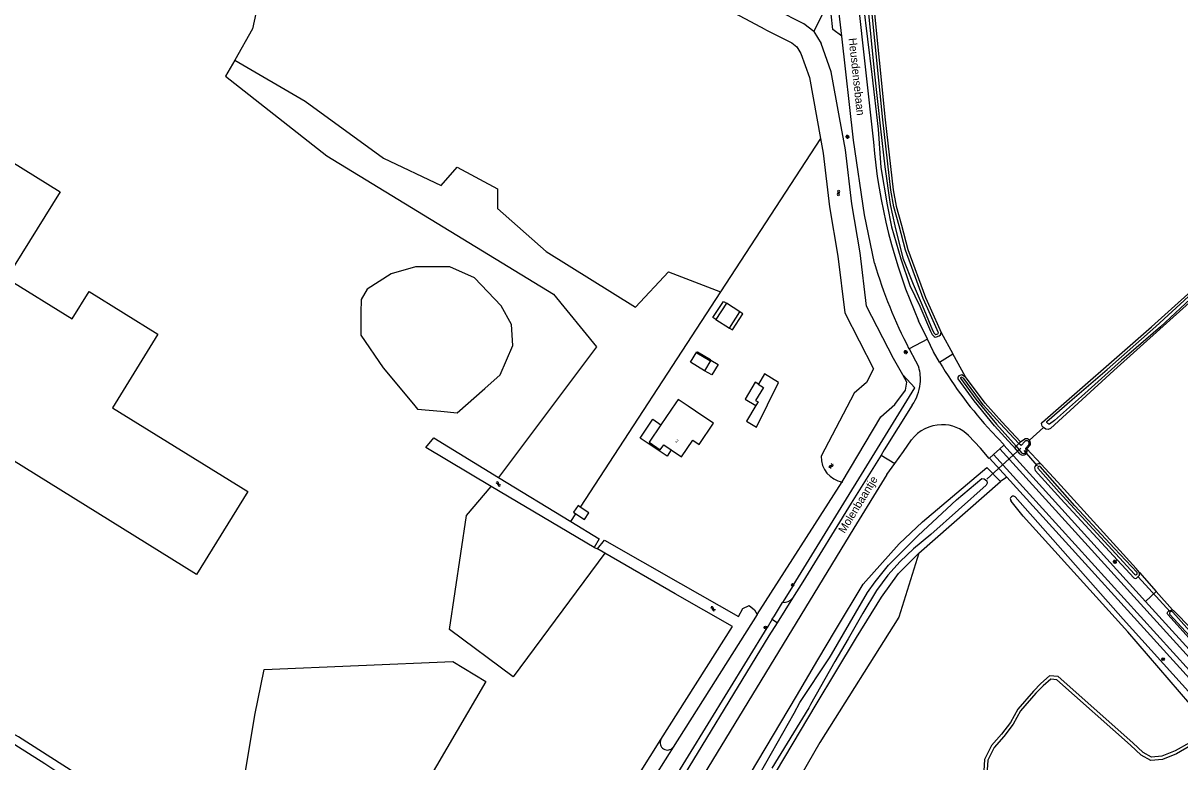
# Model space of a CAD drawing. Extents: x 136000 to 141014, y 402000 to 403500.
# Drawn here: x 140041.4 to 140402.6, y 402196.1 to 402427 of the extents above; entities that cross this region are included whole.
import ezdxf

# ---------------------------------------------------------------- set-up
doc = ezdxf.new("R2010")
doc.units = 0
for name, color, linetype in [('gg-anno-huisnummerreeks BGT', 7, 'Continuous'), ('gg-anno-openbare ruimte label', 7, 'Continuous'), ('gg-bbg-bijgebouw', 7, 'Continuous'), ('gg-bbg-hoofdgebouw', 7, 'Continuous'), ('gg-bbg-luifel en loopbrug', 7, 'Continuous'), ('gg-knt-bronhoudergrens', 7, 'Continuous'), ('gg-knt-onverhard', 7, 'Continuous'), ('gg-knt-verharding', 7, 'Continuous'), ('gg-knt-verharding nz', 7, 'Continuous'), ('gg-kntw-bovenkant insteek waterloop', 7, 'Continuous'), ('gg-kntw-greppel-droge sloot', 7, 'Continuous'), ('gg-kntw-waterlijn', 7, 'Continuous'), ('gg-kwrk-duiker nz buis', 7, 'Continuous'), ('gt-grn-groengrens', 7, 'Continuous'), ('gt-grn-groengrens NZ', 7, 'Continuous'), ('gt-grn-vlakafsluiter', 7, 'Continuous'), ('gt-symb-boom', 7, 'Continuous'), ('gt-symb-lichtmast', 7, 'Continuous'), ('gt-symb-watersymbool', 7, 'Continuous')]:
    doc.layers.add(name, color=color, linetype=linetype)

# ---------------------------------------------------------------- blocks, each defined once
blk = doc.blocks.new('gt0-WA')
at = {"layer": 'gt-symb-watersymbool'}
for centre, start, end in [((-0.32, 0.02), 28.0725, 151.9275), ((0.43, 0.42), 208.0725, 331.9275), ((-0.32, -0.43), 28.0725, 151.9275), ((0.43, -0.03), 208.0725, 331.9275)]:
    blk.add_arc(centre, 0.425, start, end, dxfattribs=at)
blk = doc.blocks.new('gt0-LMAST')
at = {"layer": 'gt-symb-lichtmast'}
for p, q in [((-0.18, 0.17), (-0.45, 0.44)), ((0, 0.25), (0, 0.62)), ((0.17, 0.17), (0.44, 0.44)), ((-0.25, 0), (-0.63, 0)), ((-0.18, -0.18), (-0.45, -0.45)), ((0, -0.25), (0, -0.63)), ((0.44, -0.45), (0.17, -0.18)), ((0.25, 0), (0.62, 0))]:
    blk.add_line(p, q, dxfattribs=at)
blk.add_circle((0, 0), 0.25, dxfattribs=at)
blk = doc.blocks.new('gt0-BOOM')
at = {"layer": 'gt-symb-boom'}
for radius in [0.4, 0.2]:
    blk.add_circle((0, 0), radius, dxfattribs=at)

msp = doc.modelspace()

# ---------------------------------------------------------------- linework, layer by layer
at = {"layer": 'gg-bbg-bijgebouw'}
for p, q in [((140260.98, 402339.42), (140257.7, 402334.35)), ((140265.17, 402336.71), (140260.98, 402339.42)), ((140261.91, 402331.66), (140265.17, 402336.71)), ((140257.7, 402334.35), (140261.91, 402331.66)), ((140254.18, 402318.36), (140249.8, 402320.98)), ((140256.14, 402321.65), (140254.18, 402318.36)), ((140255.96, 402321.75), (140256.14, 402321.65))]:
    msp.add_line(p, q, dxfattribs=at)
for points in [[(140249.8, 402320.98), (140251.75, 402324.26), (140251.93, 402324.15)], [(140251.93, 402324.15), (140251.77, 402323.89), (140255.8, 402321.49), (140255.96, 402321.75)], [(140270.18, 402307.5), (140267.28, 402302.58), (140270.42, 402300.72), (140277.26, 402314.71), (140272.82, 402317.34), (140270.95, 402314.19)], [(140270.95, 402314.19), (140270.89, 402314.09), (140272.54, 402313.11), (140270.09, 402309.05), (140270.84, 402308.61), (140270.18, 402307.5)], [(140215.31, 402275.73), (140214.64, 402276.18), (140213.26, 402274.1), (140213.95, 402273.65)], [(140213.95, 402273.65), (140216.63, 402271.86), (140218.01, 402273.94), (140215.31, 402275.73)]]:
    msp.add_lwpolyline(points, dxfattribs=at)
at = {"layer": 'gg-bbg-hoofdgebouw'}
for p, q in [((140245.19, 402308.36), (140240.52, 402301.48)), ((140253.66, 402304.17), (140249.05, 402307.27))]:
    msp.add_line(p, q, dxfattribs=at)
for points in [[(140249.05, 402307.27), (140245.89, 402309.39), (140245.19, 402308.36)], [(140250.52, 402296.62), (140252.49, 402295.31), (140256.96, 402301.95), (140253.66, 402304.17)], [(140240.52, 402301.48), (140236.82, 402296.01), (140240.33, 402293.63), (140241.39, 402295.19), (140243.77, 402293.58)], [(140243.77, 402293.58), (140246.97, 402291.42), (140250.52, 402296.62)]]:
    msp.add_lwpolyline(points, dxfattribs=at)
at = {"layer": 'gg-bbg-luifel en loopbrug'}
msp.add_line((140255.96, 402321.75), (140251.93, 402324.15), dxfattribs=at)
for points in [[(140257.7, 402334.35), (140256.78, 402334.95), (140260.06, 402340.01), (140260.98, 402339.42)], [(140261.91, 402331.66), (140262.84, 402331.07), (140266.1, 402336.11), (140265.17, 402336.71)], [(140256.14, 402321.65), (140258.38, 402320.31), (140256.4, 402317.04), (140254.18, 402318.36)], [(140270.95, 402314.19), (140270, 402314.76), (140266.84, 402309.47), (140270.18, 402307.5)], [(140243.77, 402293.58), (140242.44, 402291.6), (140234.02, 402297.3), (140238.01, 402303.19), (140240.52, 402301.48)]]:
    msp.add_lwpolyline(points, dxfattribs=at)
at = {"layer": 'gg-knt-bronhoudergrens'}
for p, q in [((140291.65, 402431.16), (140288.26, 402424.34)), ((140328.01, 402330.26), (140331.64, 402323.67)), ((140335.6, 402316.48), (140331.64, 402323.67)), ((140359.31, 402289.1), (140354.81, 402293.97)), ((140389.96, 402255.24), (140395.21, 402249.3)), ((140395.21, 402249.3), (140400.26, 402243.57))]:
    msp.add_line(p, q, dxfattribs=at)
msp.add_lwpolyline([(140281.79, 402251.22), (140319.77, 402313.01), (140316.03, 402317.01)], dxfattribs=at)
at = {"layer": 'gg-knt-onverhard'}
msp.add_line((140355.64, 402296.61), (140360.03, 402300.58), dxfattribs=at)
at = {"layer": 'gg-knt-verharding'}
for p, q in [((140299.88, 402453.79), (140306.87, 402389.79)), ((140323.74, 402328.25), (140320.99, 402333.89)), ((140323.74, 402328.25), (140318, 402325.15)), ((140318, 402325.15), (140317.98, 402325.2)), ((140318.95, 402307.55), (140310.27, 402293.59)), ((140336.57, 402298.07), (140340.29, 402294.12)), ((140346.35, 402293.95), (140347.62, 402295.11)), ((140391.85, 402246.26), (140347.62, 402295.11)), ((140310.27, 402293.59), (140309.28, 402292)), ((140309.28, 402292), (140313.54, 402289.31)), ((140343.12, 402291), (140344.36, 402292.14)), ((140344.36, 402292.14), (140346.35, 402293.95)), ((140311.09, 402285.92), (140313.54, 402289.31)), ((140348.51, 402285.04), (140343.12, 402291)), ((140428.89, 402196.34), (140348.51, 402285.04)), ((140281.79, 402251.22), (140278.52, 402245.9)), ((140281.64, 402247.3), (140276.78, 402239.54)), ((140433.33, 402200.45), (140391.85, 402246.26)), ((140275.31, 402240.68), (140273.69, 402238.04))]:
    msp.add_line(p, q, dxfattribs=at)
for points in [[(140297.01, 402422.86), (140294.25, 402425), (140293.7, 402429.79), (140296, 402431.71)], [(140307.21, 402351.92), (140304.09, 402367.02), (140300.69, 402390.37), (140297.01, 402422.86)], [(140327.55, 402321.05), (140325.69, 402324.24), (140323.74, 402328.25)], [(140318, 402325.15), (140319.99, 402321.46), (140321.04, 402319.5)], [(140347.62, 402295.11), (140347.68, 402295.2), (140343.74, 402299.37)], [(140313.54, 402289.31), (140316.29, 402293.12), (140318.8, 402296.74)], [(140309.28, 402292), (140299.91, 402276.93), (140284.84, 402252.42), (140281.64, 402247.3)], [(140343.12, 402291), (140343.07, 402290.95), (140340.29, 402294.12)], [(140311.09, 402285.92), (140300.78, 402269.14), (140205.49, 402112.69), (140197.63, 402101.19)], [(140275.31, 402240.68), (140275.98, 402241.76), (140278.52, 402245.9)], [(140276.78, 402239.54), (140275.36, 402240.48), (140275.31, 402240.68)], [(140276.78, 402239.54), (140274.23, 402235.47), (140210.29, 402130.46)], [(140034.81, 402204), (140048.09, 402195.56), (140051.6, 402193.3)]]:
    msp.add_lwpolyline(points, dxfattribs=at)
for centre, radius, start, end in [((140481.94, 402404.29), 175.67, 184.734, 203.6248), ((140459.65, 402397.84), 159.21, 196.7673, 207.1487), ((140436.37, 402385.42), 126.43, 210.6083, 222.8918), ((140307.6, 402315.69), 13.97, 354.2415, 15.8081), ((140307.6, 402315.7), 13.97, 324.3308, 354.2221), ((140328.08, 402289.89), 11.54, 89.4856, 143.5614), ((140328.63, 402290.38), 11.06, 44.0863, 92.3038), ((140278.64, 402249.81), 3.91, 268.3174, 320.0508)]:
    msp.add_arc(centre, radius, start, end, dxfattribs=at)
at = {"layer": 'gg-knt-verharding nz'}
for p, q in [((140297.01, 402422.86), (140296, 402431.71)), ((140430.13, 402197.48), (140344.36, 402292.14)), ((140432.07, 402199.3), (140346.35, 402293.95))]:
    msp.add_line(p, q, dxfattribs=at)
at = {"layer": 'gg-kntw-bovenkant insteek waterloop'}
for p, q in [((140288.26, 402424.34), (140290.58, 402420.55)), ((140316.03, 402317.01), (140316.03, 402317.01)), ((140317.32, 402314.72), (140316.03, 402317.01)), ((140352.86, 402296.08), (140354.14, 402297.04)), ((140354.81, 402293.97), (140355.79, 402295.03)), ((140187.5, 402282.21), (140167.06, 402294.36)), ((140352.72, 402292.3), (140350.9, 402294.3)), ((140189.83, 402284.98), (140212.37, 402271.22)), ((140219.67, 402263.1), (140187.5, 402282.21)), ((140321.03, 402261.31), (140346.56, 402283.68)), ((140223.04, 402261.32), (140220.68, 402262.69)), ((140244.96, 402248.63), (140223.04, 402261.32)), ((140270.6, 402242.15), (140244.36, 402200.67))]:
    msp.add_line(p, q, dxfattribs=at)
for points in [[(140273.31, 402424.87), (140158.86, 402485.89), (140155.39, 402485.33), (140149.56, 402488.7), (140149.6, 402491.8), (140154.22, 402495.15)], [(140304.7, 402453.46), (140304.38, 402454.18), (140303.91, 402454.61), (140302.99, 402454.41), (140302.53, 402453.97), (140302.28, 402453.64), (140303.66, 402432.99), (140306.42, 402410.96), (140308.34, 402393.87), (140309.21, 402381.86), (140311.15, 402370.15), (140312.48, 402363.35), (140315.4, 402353.32), (140318.24, 402344.95), (140321.39, 402338.52), (140324.69, 402330.72), (140325.25, 402329.66), (140325.82, 402329.07), (140326.18, 402328.86), (140326.63, 402328.95), (140327.41, 402329.27), (140327.78, 402329.61), (140328.01, 402330.26)], [(140304.7, 402453.46), (140304.76, 402452.11), (140306.79, 402434.06), (140310.59, 402396.79), (140313.02, 402374.88), (140313.95, 402369.73), (140315.69, 402363.85), (140317.61, 402356.21), (140323.12, 402341.23), (140324.55, 402337.96), (140328.01, 402330.26)], [(140288.26, 402424.34), (140285.14, 402426.74), (140276.46, 402431.12)], [(140273.31, 402424.87), (140281.4, 402420.79), (140282.96, 402419.58), (140284.23, 402417.52), (140286.91, 402409.96), (140290.36, 402390.88)], [(140360.03, 402300.58), (140359.6, 402300.98), (140359.36, 402301.86), (140359.67, 402302.26), (140393.77, 402332.02), (140450.68, 402383.32), (140496.6, 402424.75), (140497.01, 402425.29), (140497.02, 402426)], [(140499.16, 402423.39), (140498.79, 402423.21), (140466.83, 402395.05), (140435.85, 402366.77), (140412.82, 402346.14), (140381.99, 402318.37), (140362.16, 402300.29), (140361.5, 402299.97), (140360.76, 402300.04), (140360.03, 402300.58)], [(140296.28, 402397.52), (140293.7, 402411.76), (140290.58, 402420.55)], [(140316.03, 402317.01), (140313.15, 402322.12), (140304.77, 402338.56), (140302.69, 402355.17), (140300.09, 402370.54), (140298.11, 402387.38), (140296.28, 402397.52)], [(140290.36, 402390.88), (140291.18, 402386.35), (140293.16, 402369.55), (140295.76, 402354.15), (140297.98, 402336.47), (140306.91, 402318.94), (140304.73, 402314.66), (140300.89, 402311.32), (140290.58, 402291.59)], [(140400.26, 402243.57), (140400.59, 402243.37), (140400.96, 402243.02), (140405.79, 402238.08), (140436.49, 402203.54), (140439.56, 402200.56), (140441.29, 402200.04), (140442.84, 402199.86), (140443.62, 402199.93), (140455.84, 402210.05), (140496.32, 402246.91), (140532.33, 402278.6), (140574.14, 402316.79), (140581.41, 402323.18), (140586.09, 402327.7)], [(140350.9, 402294.3), (140350.11, 402295.16), (140344.71, 402301.14), (140338.3, 402308.96), (140333.31, 402315.79), (140333.32, 402316.33), (140333.71, 402316.89), (140334.47, 402317.12), (140335.6, 402316.48)], [(140352.86, 402296.08), (140347.03, 402302.39), (140341.77, 402308.19), (140335.6, 402316.48)], [(140297.17, 402283.57), (140309.18, 402303.94), (140313.61, 402307.81), (140316.95, 402312.25), (140317.32, 402314.72)], [(140167.06, 402294.36), (140169.57, 402297.35), (140189.83, 402284.98)], [(140201.6, 402080.58), (140219.89, 402110.67), (140282.84, 402216.67), (140289.57, 402228), (140295.09, 402237.29), (140303.7, 402251.61), (140314.94, 402264.2), (140322.19, 402271.08), (140342.25, 402288.14), (140346.56, 402283.68)], [(140389.96, 402255.24), (140388.88, 402256.54), (140364.37, 402283.64), (140359.31, 402289.1)], [(140357.43, 402287.12), (140365.45, 402278.32), (140388.17, 402253.64), (140388.66, 402253.37), (140389.07, 402253.55), (140389.5, 402253.95), (140389.96, 402254.45), (140389.96, 402255.24)], [(140411.98, 402205.19), (140410.57, 402207.77), (140409.68, 402209.33), (140408.91, 402210.5), (140386.28, 402236.75), (140353.67, 402272.88), (140349.87, 402277.63)], [(140415.3, 402206.85), (140406.19, 402217.07), (140384.87, 402240.7), (140351.13, 402278.94)], [(140212.37, 402271.22), (140221.26, 402265.78), (140219.67, 402263.1)], [(140220.68, 402262.69), (140222.87, 402265.36), (140246.65, 402251.84)], [(140271.71, 402184.96), (140289.04, 402214), (140295.14, 402224.23), (140301.58, 402235.01), (140309.4, 402247.54), (140314.74, 402255.01), (140321.03, 402261.31)], [(140246.65, 402251.84), (140264.72, 402241.51), (140266.12, 402244.06)], [(140240.47, 402203.07), (140262.83, 402238.42), (140244.96, 402248.63)], [(140266.12, 402244.06), (140268.04, 402245.02), (140269.71, 402243.58), (140270.6, 402242.15)], [(140442.63, 402196.76), (140440.96, 402196.81), (140439.4, 402197.44), (140438.24, 402198.13), (140435.96, 402200.46), (140410.19, 402229.53), (140398.82, 402242.13), (140398.58, 402242.6), (140398.78, 402242.96), (140399.12, 402243.33), (140400.26, 402243.57)], [(140405.57, 402202.08), (140401.13, 402199.52), (140396.95, 402197.85), (140393.69, 402197.55), (140391.11, 402199), (140387.84, 402202.1), (140364.53, 402222.75), (140361.91, 402223), (140359.16, 402220.64), (140356.85, 402218.2), (140352.03, 402212.61), (140349.68, 402208.44), (140346.83, 402204.72), (140343.72, 402201.18), (140341.58, 402196.86), (140341.41, 402193.32)]]:
    msp.add_lwpolyline(points, dxfattribs=at)
for centre, radius, start, end in [((140354.57, 402295.71), 1.4, 40.0697, 107.9386), ((140354.57, 402295.71), 1.4, 330.8964, 40.0869), ((140298.5, 402291.37), 7.92, 178.4023, 260.3683), ((140353.58, 402293.37), 1.37, 231.1617, 26.1379), ((140358.61, 402287.89), 1.4, 59.7856, 213.0348), ((140350.54, 402278.25), 0.914, 155.7297, 222.6529), ((140350.54, 402278.25), 0.913, 49.9061, 155.6466), ((140242.57, 402202.11), 2.3, 155.3397, 321.117)]:
    msp.add_arc(centre, radius, start, end, dxfattribs=at)
at = {"layer": 'gg-kntw-greppel-droge sloot'}
for p, q in [((140210.88, 402156.28), (140240.47, 402203.07)), ((140244.36, 402200.67), (140212.36, 402150.07))]:
    msp.add_line(p, q, dxfattribs=at)
at = {"layer": 'gg-kntw-waterlijn'}
msp.add_line((140351.45, 402294.8), (140353.1, 402292.68), dxfattribs=at)
for points in [[(140304.98, 402433.13), (140307.17, 402411.05), (140309.09, 402393.94), (140310.46, 402382.03), (140312.11, 402370.34), (140313.59, 402363.64), (140316.11, 402353.54), (140319.25, 402345.39), (140322.07, 402338.83), (140325.36, 402331.04), (140325.86, 402330.1), (140326.28, 402329.67), (140326.31, 402329.65), (140326.41, 402329.67), (140327, 402329.92), (140327.14, 402330.04), (140327.2, 402330.23), (140323.87, 402337.66), (140322.43, 402340.95), (140316.89, 402355.99), (140314.97, 402363.65), (140313.22, 402369.55), (140312.27, 402374.77), (140309.84, 402396.71), (140306.04, 402433.98)], [(140405.95, 402340.83), (140396.51, 402332.09), (140384.3, 402321.49), (140371.87, 402310.29), (140363.44, 402302.76), (140361.84, 402301.59), (140361.63, 402301.59), (140361.33, 402301.81), (140361.07, 402302.14), (140361.07, 402302.5), (140368.92, 402309.34), (140379.92, 402318.72), (140395.09, 402332.17), (140412.85, 402348.48)], [(140352.31, 402295.57), (140346.48, 402301.88), (140341.19, 402307.72), (140335.09, 402315.9), (140334.38, 402316.31), (140334.17, 402316.25), (140334.06, 402316.09), (140334.06, 402316.03), (140338.89, 402309.42), (140345.28, 402301.63), (140350.66, 402295.67), (140351.45, 402294.8)], [(140354.19, 402296.24), (140353.01, 402294.97), (140352.31, 402295.57)], [(140355.46, 402295.23), (140354.4, 402294.06), (140354.52, 402293.58)], [(140358.25, 402287.87), (140364.88, 402280.42), (140375.5, 402268.83), (140388.43, 402254.72)], [(140389.21, 402255.33), (140382.21, 402262.8), (140369.75, 402276.11), (140358.95, 402288.39)], [(140271.52, 402192.61), (140282.14, 402211.33), (140283.93, 402214.68), (140293.13, 402228.63), (140293.8, 402229.67), (140304.98, 402248.99), (140307.43, 402252.41), (140311.62, 402257.6), (140320.85, 402266.85), (140332.83, 402278.02), (140340.69, 402284.68), (140341.48, 402284.52), (140342.29, 402283.94), (140342.35, 402283.22), (140342.09, 402282.57), (140324.86, 402267.12), (140319.44, 402262.7), (140315.22, 402258.69), (140311.39, 402254.49), (140307.87, 402249.68), (140303.53, 402242.62)], [(140303.53, 402242.62), (140299.03, 402234.54), (140294.8, 402227.43), (140287.26, 402214.07), (140286.67, 402212.95), (140275.13, 402194.19)], [(140399.46, 402242.16), (140415.32, 402224.87), (140428.26, 402210.3), (140439.47, 402199.37)], [(140438.98, 402200.52), (140430.17, 402209.38), (140419.59, 402221.28), (140400.41, 402242.85)], [(140406.04, 402201.19), (140401.57, 402198.62), (140397.19, 402196.87), (140393.47, 402196.53), (140390.51, 402198.19), (140387.16, 402201.36), (140364.11, 402221.79), (140362.24, 402221.97), (140359.85, 402219.92), (140357.59, 402217.53), (140352.85, 402212.03), (140350.52, 402207.89), (140347.6, 402204.08), (140344.55, 402200.62), (140342.57, 402196.6), (140342.43, 402193.57)]]:
    msp.add_lwpolyline(points, dxfattribs=at)
for centre, radius, start, end in [((140354.76, 402295.65), 0.821, 328.9087, 133.6617), ((140353.68, 402293.33), 0.868, 227.7471, 16.7646), ((140358.67, 402288.03), 0.455, 52.2939, 200.3194), ((140388.8, 402255.05), 0.494, 221.8587, 34.3905), ((140399.94, 402242.5), 0.586, 36.8585, 215.3545)]:
    msp.add_arc(centre, radius, start, end, dxfattribs=at)
at = {"layer": 'gg-kwrk-duiker nz buis'}
for p, q in [((140342.28, 402284.45), (140352.95, 402294.13)), ((140353.88, 402293.46), (140358.06, 402288.62)), ((140389.51, 402253.98), (140399.58, 402242.99))]:
    msp.add_line(p, q, dxfattribs=at)
at = {"layer": 'gt-grn-groengrens'}
for p, q in [((140327.55, 402321.05), (140331.64, 402323.67)), ((140348.51, 402285.04), (140346.56, 402283.68)), ((140391.85, 402246.26), (140395.21, 402249.3))]:
    msp.add_line(p, q, dxfattribs=at)
for points in [[(140321.03, 402261.31), (140314.79, 402241.37), (140290.17, 402202.18), (140279.8, 402184.22), (140279.54, 402178.75), (140280.15, 402174.58)], [(140124.12, 402150.08), (140039.92, 402203.92), (140030.81, 402208.83), (139992, 402235.05), (139979.82, 402243.28), (139973.83, 402247.72)]]:
    msp.add_lwpolyline(points, dxfattribs=at)
at = {"layer": 'gt-grn-groengrens NZ'}
msp.add_line((140200.25, 402118.55), (140273.69, 402238.04), dxfattribs=at)
msp.add_lwpolyline([(140107.44, 402415.43), (140129.45, 402402.6), (140153.93, 402384.73), (140171.94, 402376.26), (140176.87, 402381.96), (140189.49, 402375.18), (140189.49, 402369.02), (140204.73, 402355.62), (140232.55, 402338.18), (140242.86, 402349.27), (140259.16, 402343.01)], dxfattribs=at)
at = {"layer": 'gt-grn-vlakafsluiter'}
for p, q in [((140290.36, 402390.88), (140259.16, 402343.01)), ((140259.16, 402343.01), (140215.31, 402275.73)), ((140350.9, 402294.3), (140351.45, 402294.8)), ((140352.31, 402295.57), (140351.45, 402294.8)), ((140352.31, 402295.57), (140352.86, 402296.08)), ((140270.6, 402242.15), (140297.17, 402283.57)), ((140212.37, 402271.22), (140213.95, 402273.65)), ((140219.67, 402263.1), (140220.68, 402262.69))]:
    msp.add_line(p, q, dxfattribs=at)
for points in [[(139879.75, 402427.16), (139904.24, 402445.09), (139949.3, 402441.29), (140011.19, 402409.08), (140020.72, 402412.17), (140030.81, 402434.4), (140069.99, 402496.4), (140083.9, 402518.41), (140089.62, 402522.71), (140096.79, 402508.22), (140100.74, 402477.33), (140113.32, 402455.52), (140116.15, 402439.66), (140112.93, 402425.17), (140107.44, 402415.43)], [(140107.44, 402415.43), (140104.59, 402410.38), (140136.19, 402385.49), (140206.97, 402342.3), (140220.44, 402325.81), (140189.83, 402284.98)], [(139958.47, 402301.96), (139972.34, 402324.32), (139912.19, 402361.62), (139931.07, 402392.08), (139985.4, 402358.38), (140011.24, 402400.03), (140052.89, 402374.2), (140036.17, 402347.24), (140056.65, 402334.54), (140061.94, 402343.08), (140083.45, 402329.74), (140069.21, 402306.78), (140111.5, 402280.55), (140095.46, 402254.69), (140018.32, 402302.53), (140001.44, 402275.31), (139992.44, 402280.89)], [(140146.81, 402336.42), (140146.81, 402329.46), (140153.79, 402319.28), (140163.21, 402307.92), (140164.55, 402306.31), (140171.78, 402305.67), (140176.94, 402305.22), (140185.48, 402312.74), (140190.35, 402317.04), (140194.26, 402326.24), (140193.83, 402332.78), (140190.62, 402338.57), (140182.27, 402347.35), (140174.56, 402350.78), (140163.86, 402350.78), (140156.25, 402348.64), (140148.76, 402343.82), (140146.94, 402340.6), (140146.81, 402336.42)], [(140223.04, 402261.32), (140194.4, 402222.72), (140174.52, 402237.47), (140179.85, 402273.12), (140187.5, 402282.21)], [(140116.63, 402225.02), (140175.59, 402227.51), (140185.83, 402221.21), (140164.71, 402185.03), (140142.21, 402164.13), (140125.95, 402156.22), (140112.62, 402164.44), (140109.55, 402185.58), (140113.71, 402210.73), (140116.63, 402225.02)]]:
    msp.add_lwpolyline(points, dxfattribs=at)

# ---------------------------------------------------------------- block references
at = {"layer": 'gt-symb-boom'}
for p in [(140281.65, 402251.41), (140273.19, 402238.1), (140397.33, 402228.2)]:
    msp.add_blockref('gt0-BOOM', p, dxfattribs=at)
at = {"layer": 'gt-symb-lichtmast'}
for p in [(140298.81, 402391.46), (140316.96, 402324.13), (140382.3, 402258.65)]:
    msp.add_blockref('gt0-LMAST', p, dxfattribs=at)
at = {"layer": 'gt-symb-watersymbool'}
for p, rotation in [((140295.97, 402373.95), -81.02737338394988), ((140293.63, 402288.5), 61.691479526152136), ((140189.69, 402282.98), -30.25643716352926), ((140256.72, 402243.99), -30.25643716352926)]:
    msp.add_blockref('gt0-WA', p, dxfattribs=dict(at, rotation=rotation))

# ---------------------------------------------------------------- texts
at = {"layer": 'gg-anno-huisnummerreeks BGT'}
msp.add_text('2', height=1, rotation=325.7, dxfattribs=at).set_placement((140244.9, 402296.15))
at = {"layer": 'gg-anno-openbare ruimte label'}
for s, rotation, p in [('Heusdensebaan', 276.1, (140299.14, 402422.2)), ('Molenbaantje', 58.6, (140297.88, 402267.33))]:
    msp.add_text(s, height=2.5, rotation=rotation, dxfattribs=at).set_placement(p)

doc.saveas('drawing.dxf')
